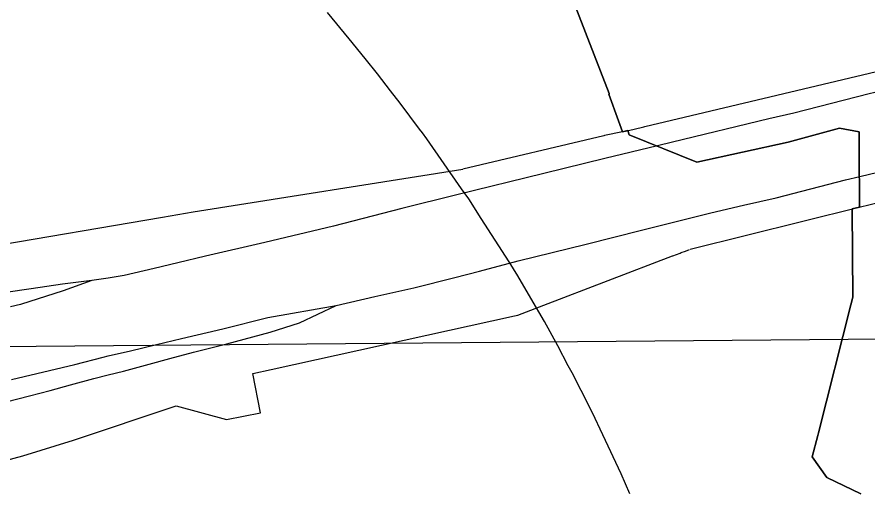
# Model space of a CAD drawing. Extents: x -2233 to 187241, y 4582 to 150524.
# Drawn here: x 101330 to 103162, y 55651 to 56678 of the extents above; entities that cross this region are included whole.
import ezdxf

# ---------------------------------------------------------------- set-up
doc = ezdxf.new("R2010")
doc.units = 0
for name, color, linetype in [('DV_X_Corp_Line', 7, 'Continuous'), ('GE_X_CL_2000', 7, 'Continuous'), ('RD_X_RR_1', 7, 'Continuous'), ('RW_X_Fee_RW', 7, 'Continuous'), ('TI_BORDER', 7, 'Continuous')]:
    doc.layers.add(name, color=color, linetype=linetype)

msp = doc.modelspace()

# ---------------------------------------------------------------- linework, layer by layer
at = {"layer": 'DV_X_Corp_Line'}
for p, q in [((102527.8, 56715.8), (102555.2, 56644.7)), ((102527.8, 56715.8), (102555.2, 56644.7)), ((102555.2, 56644.7), (102527.8, 56715.8)), ((102555.2, 56644.7), (102527.8, 56715.8)), ((102555.2, 56644.7), (102606.2, 56512.8)), ((102555.2, 56644.7), (102606.2, 56512.8)), ((102606.2, 56512.8), (102555.2, 56644.7)), ((102606.2, 56512.8), (102555.2, 56644.7)), ((102606.6, 56511.6), (102605.8, 56511.5)), ((102606.6, 56511.6), (102605.8, 56511.5)), ((102605.8, 56511.5), (102606.6, 56511.6)), ((102605.8, 56511.5), (102606.6, 56511.6)), ((102605.8, 56511.5), (102626.4, 56454.5)), ((102605.8, 56511.5), (102626.4, 56454.5)), ((102626.4, 56454.5), (102605.8, 56511.5)), ((102626.4, 56454.5), (102605.8, 56511.5)), ((102606.2, 56512.8), (102606.6, 56511.6)), ((102606.2, 56512.8), (102606.6, 56511.6)), ((102606.6, 56511.6), (102606.2, 56512.8)), ((102606.6, 56511.6), (102606.2, 56512.8)), ((102626.4, 56454.5), (102635.2, 56430.2)), ((102626.4, 56454.5), (102635.2, 56430.2)), ((102635.2, 56430.2), (102626.4, 56454.5)), ((102635.2, 56430.2), (102626.4, 56454.5)), ((102635.2, 56430.2), (102646.9, 56433)), ((102635.2, 56430.2), (102646.9, 56433)), ((102646.9, 56433), (102635.2, 56430.2)), ((102646.9, 56433), (102635.2, 56430.2)), ((102646.9, 56433), (102649.4, 56423.7)), ((102646.9, 56433), (102649.4, 56423.7)), ((102649.4, 56423.7), (102646.9, 56433)), ((102649.4, 56423.7), (102646.9, 56433)), ((102649.4, 56423.7), (102795.2, 56365.5)), ((102649.4, 56423.7), (102795.2, 56365.5)), ((102795.2, 56365.5), (102649.4, 56423.7)), ((102795.2, 56365.5), (102649.4, 56423.7)), ((102992.4, 56408.1), (103103, 56438.7)), ((102992.4, 56408.1), (103103, 56438.7)), ((103103, 56438.7), (102992.4, 56408.1)), ((103103, 56438.7), (102992.4, 56408.1)), ((103103, 56438.7), (103145.5, 56430.2)), ((103103, 56438.7), (103145.5, 56430.2)), ((103145.5, 56430.2), (103103, 56438.7)), ((103145.5, 56430.2), (103103, 56438.7)), ((103145.5, 56430.2), (103145.5, 56392.8)), ((103145.5, 56430.2), (103145.5, 56392.8)), ((103145.5, 56392.8), (103145.5, 56430.2)), ((103145.5, 56392.8), (103145.5, 56430.2)), ((102795.2, 56365.5), (102992.4, 56408.1)), ((102795.2, 56365.5), (102992.4, 56408.1)), ((102992.4, 56408.1), (102795.2, 56365.5)), ((102992.4, 56408.1), (102795.2, 56365.5)), ((103145.5, 56392.8), (103146.1, 56268.5)), ((103145.5, 56392.8), (103146.1, 56268.5)), ((103146.1, 56268.5), (103145.5, 56392.8)), ((103146.1, 56268.5), (103145.5, 56392.8)), ((103146.1, 56268.5), (103130.1, 56264.6)), ((103146.1, 56268.5), (103130.1, 56264.6)), ((103130.1, 56264.6), (103146.1, 56268.5)), ((103130.1, 56264.6), (103146.1, 56268.5)), ((103130.1, 56264.6), (103130.1, 56263.3)), ((103130.1, 56264.6), (103130.1, 56263.3)), ((103130.1, 56263.3), (103130.1, 56264.6)), ((103130.1, 56263.3), (103130.1, 56264.6)), ((103130.1, 56263.3), (103131.8, 56074.4)), ((103130.1, 56263.3), (103131.8, 56074.4)), ((103131.8, 56074.4), (103130.1, 56263.3)), ((103131.8, 56074.4), (103130.1, 56263.3)), ((103131.8, 56074.4), (103127.6, 56058.1)), ((103131.8, 56074.4), (103127.6, 56058.1)), ((103127.6, 56058.1), (103131.8, 56074.4)), ((103127.6, 56058.1), (103131.8, 56074.4)), ((103127.6, 56058.1), (103057.5, 55782.1)), ((103127.6, 56058.1), (103057.5, 55782.1)), ((103057.5, 55782.1), (103127.6, 56058.1)), ((103057.5, 55782.1), (103127.6, 56058.1)), ((103057.5, 55782.1), (103056, 55776.5)), ((103057.5, 55782.1), (103056, 55776.5)), ((103056, 55776.5), (103057.5, 55782.1)), ((103056, 55776.5), (103057.5, 55782.1)), ((103056, 55776.5), (103044.3, 55730.3)), ((103056, 55776.5), (103044.3, 55730.3)), ((103044.3, 55730.3), (103056, 55776.5)), ((103044.3, 55730.3), (103056, 55776.5)), ((103044.3, 55730.3), (103075.9, 55686.4)), ((103044.3, 55730.3), (103075.9, 55686.4)), ((103075.9, 55686.4), (103044.3, 55730.3)), ((103075.9, 55686.4), (103044.3, 55730.3)), ((103075.9, 55686.4), (103149.2, 55650.6)), ((103075.9, 55686.4), (103149.2, 55650.6)), ((103149.2, 55650.6), (103075.9, 55686.4)), ((103149.2, 55650.6), (103075.9, 55686.4))]:
    msp.add_line(p, q, dxfattribs=at)
at = {"layer": 'GE_X_CL_2000'}
for points in [[(103146.8, 56334.5), (103239.3, 56356.7), (103395.3, 56394.3), (103625.4, 56449.8), (103789.3, 56490.5), (103948.5, 56528.9), (103984.3, 56537.5), (104114.3, 56568.4), (104189, 56586.9), (104228.6, 56596.7), (104258.9, 56603.6), (104447.4, 56648.2), (104604.1, 56687.1), (104782.7, 56730.3), (104930.5, 56765.9), (105074.6, 56800.5), (105244.5, 56841.7), (105401.8, 56880.9), (105558.5, 56918.9), (105671.5, 56946.6), (105775.4, 56968.2)], [(104550.4, 56846.3), (104407, 56811.6), (104223.2, 56767), (104165.1, 56753.2), (104125.3, 56743.8), (104019.9, 56718.9), (103893.3, 56686.9), (103872.5, 56681.6), (103780.5, 56660.6), (103655.8, 56630.4), (103556, 56606.1), (103427.9, 56576), (103313.4, 56547), (103166.7, 56512.6), (103004.3, 56470.9), (102950.4, 56458.8), (102742.7, 56408.3), (102710.6, 56400.5)], [(102710.6, 56400.5), (102597.3, 56372.7), (102465.7, 56340.6), (102278.4, 56294.6), (102159.3, 56265.1), (102011.9, 56227.5), (101863.9, 56192.4), (101736.2, 56162.4), (101676.6, 56148.4), (101625.2, 56136.3), (101561.2, 56120.9), (101526.6, 56115.5), (101490.8, 56110)], [(102017.9, 56056.6), (102101.5, 56075.7), (102185.1, 56094.7), (102273.7, 56116.7), (102326.6, 56130.6), (102410.2, 56152.6), (102483.6, 56170.7), (102557, 56188.8), (102616.6, 56203.7), (102676.1, 56218.7), (102750.9, 56237.4), (102825.6, 56256.2), (102896, 56272.3), (102966.4, 56288.3), (103041.3, 56307.8), (103116.3, 56327.2), (103146.8, 56334.5)], [(101490.8, 56110), (101427.9, 56102.3), (101360.4, 56092.3), (101305.7, 56084.4), (101261.9, 56074.9), (101190.4, 56060.8), (101119.6, 56049), (101052.4, 56039.1), (100981.2, 56029.9), (100903.3, 56022.7), (100869.1, 56019.5), (100837.2, 56016.5), (100834.5, 56016.2), (100751.7, 56011.6), (100732.4, 56012.5)], [(101490.8, 56110), (101429.4, 56088.4), (101337.7, 56058.5), (101315.8, 56053.3)], [(101306.4, 55849), (101356.6, 55861.9), (101401.3, 55873.5), (101445.3, 55886), (101495.5, 55899.2), (101526.6, 55907), (101559.5, 55915.3), (101614.5, 55929.9), (101659.2, 55942.1), (101710.2, 55956.1), (101756.3, 55967.8), (101782.1, 55974.3), (101875.5, 55998.9), (101939, 56019.4), (102017.9, 56056.6)], [(101318.1, 55897.2), (101454.7, 55929.7), (101515.9, 55945.3), (101526.6, 55947.8), (101574.4, 55959.1), (101630.7, 55972.4), (101684.5, 55985.7), (101773.9, 56006), (101870.4, 56030.7), (102017.9, 56056.6)]]:
    msp.add_lwpolyline(points, dxfattribs=at)
at = {"layer": 'RD_X_RR_1'}
msp.add_lwpolyline([(102651.2, 55650.6), (102632.2, 55693.9), (102593, 55777.9), (102570.6, 55825.2), (102546.1, 55873.3), (102526.6, 55911.5), (102518.2, 55926.9), (102495.6, 55969.4), (102466.8, 56021.8), (102437.5, 56072.1), (102409.6, 56120.6), (102391, 56150.3), (102330.8, 56243.7), (102304.1, 56286.3), (102288.2, 56308), (102213.3, 56415.7), (102203.7, 56428.2), (102197.7, 56436.4), (102156.1, 56492.2), (102135.2, 56519), (102107.3, 56555.4), (102080.6, 56588.3), (102045.9, 56630.5), (101998.9, 56687.3)], dxfattribs=at)
at = {"layer": 'RW_X_Fee_RW'}
for p, q in [((102781, 56177.5), (103145.5, 56268.3)), ((102409.2, 56036), (102465.8, 56057.5))]:
    msp.add_line(p, q, dxfattribs=at)
for points in [[(102635.2, 56430.2), (102660.7, 56436.3), (102681.3, 56441.2), (102683.2, 56441.6), (103252.5, 56576.9)], [(102635.2, 56430.2), (102596.7, 56422.3), (102595.1, 56421.9), (102291.3, 56349.8)], [(103145.5, 56268.3), (103240, 56291.4), (103438.6, 56339.9), (103587.7, 56376.3)], [(100882.5, 56117.5), (101643.7, 56246.9), (101709.7, 56258.5), (102291.3, 56349.8)], [(102465.8, 56057.5), (102743, 56163.2), (102743.8, 56163.5), (102759.2, 56169.4), (102761.7, 56170.3), (102770.8, 56173.8), (102779.7, 56177.2)], [(101837.9, 55910.1), (101877.6, 55918.8), (102402.3, 56034.4), (102409.2, 56036)], [(101038.2, 55650.6), (101342.5, 55732.5), (101451.5, 55766.3), (101673.3, 55840.6), (101781.2, 55811.1), (101854.7, 55825.7), (101837.9, 55910.1)]]:
    msp.add_lwpolyline(points, dxfattribs=at)
at = {"layer": 'TI_BORDER'}
msp.add_line((105026.2, 56000.1), (100026.4, 55956.5), dxfattribs=at)

doc.saveas('drawing.dxf')
